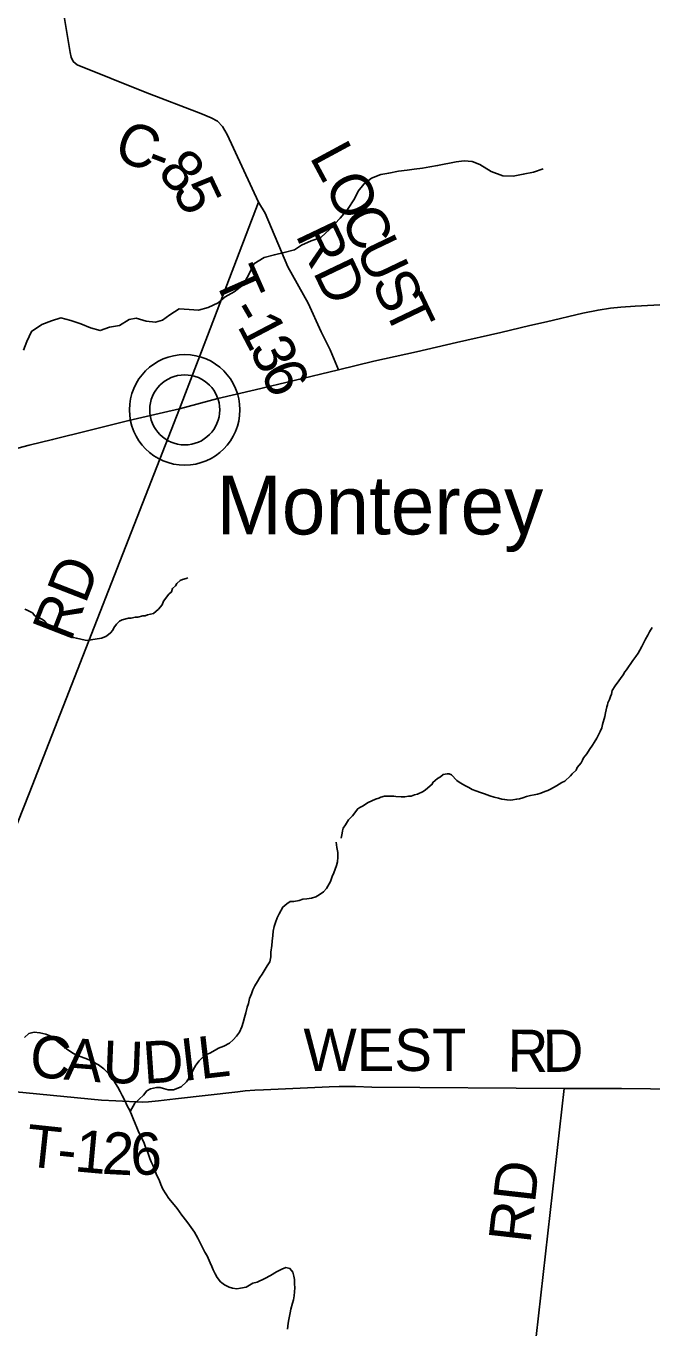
# Model space of a CAD drawing. Extents: x 1310247 to 1664935, y 235267 to 584339.
# Drawn here: x 1518859 to 1523312, y 410222 to 419479 of the extents above; entities that cross this region are included whole.
import ezdxf

# ---------------------------------------------------------------- set-up
doc = ezdxf.new("R2010")
doc.units = 0
for name, color, linetype in [('GM_X_County_Road', 7, 'Continuous'), ('GM_X_County_Road_Text', 7, 'Continuous'), ('GM_X_Minor_River', 7, 'Continuous'), ('GM_X_Township_Road', 7, 'Continuous'), ('GM_X_Township_Road_Text', 7, 'Continuous'), ('GM_X_Unincorporated', 7, 'Continuous'), ('GM_X_Unincorporated_Location', 7, 'Continuous'), ('GM_X_Unincorporated_Text', 7, 'Continuous'), ('GM_X_US_Route', 7, 'Continuous')]:
    doc.layers.add(name, color=color, linetype=linetype)

msp = doc.modelspace()

# ---------------------------------------------------------------- linework, layer by layer
at = {"layer": 'GM_X_County_Road'}
for points in [[(1520149.3, 417276.1), (1520513.3, 418225.8), (1520289.9, 418707.7), (1520257.6, 418765.5), (1520221.2, 418801.9), (1520175.5, 418826.1), (1520102.8, 418858.4), (1519705.8, 419007.8), (1519222.6, 419204.3), (1519194.3, 419227.9), (1519179.5, 419258.8), (1519173.4, 419291.1), (1519127.7, 419561)], [(1519950.8, 416758), (1520149.3, 417276.1)]]:
    msp.add_lwpolyline(points, dxfattribs=at)
at = {"layer": 'GM_X_Minor_River'}
for points in [[(1518841.9, 417174.3), (1518865.1, 417235.9), (1518898.5, 417307.4), (1518971.5, 417358), (1519040, 417382.7), (1519106.5, 417403.5), (1519178.2, 417386.1), (1519249.7, 417360.7), (1519317.2, 417333.3), (1519386.9, 417313.9), (1519453.4, 417338.7), (1519523.6, 417349.3), (1519592.5, 417392.1), (1519642.7, 417401.1), (1519714.3, 417381.7), (1519780.2, 417374.4), (1519830.5, 417387.5), (1519881.3, 417426.6), (1519948.1, 417469.3), (1520020, 417463.9), (1520086, 417458.7), (1520154.4, 417477.4), (1520225, 417510), (1520275.9, 417553.1), (1520338.6, 417590), (1520403.6, 417638.8), (1520445.1, 417716.1), (1520480.5, 417787.5), (1520553.4, 417834.2), (1520625.8, 417852.8), (1520696.2, 417869.5), (1520768.6, 417888.1), (1520819.2, 417921.2), (1520887.9, 417951.9), (1520956.3, 417974.6), (1521019.5, 418035.5), (1521093.1, 418112.1), (1521146.3, 418175.2), (1521195.8, 418250.4), (1521222.8, 418303.9), (1521261.8, 418355.2), (1521316.7, 418398.2), (1521383.2, 418423), (1521439.4, 418433.9), (1521509.7, 418446.6), (1521569.9, 418455.4), (1521620, 418460.5), (1521680.2, 418469.3), (1521732.4, 418478.3), (1521786.6, 418487.3), (1521919.2, 418512.8), (1521975.3, 418519.7), (1522033.3, 418516.6), (1522086.9, 418495.5), (1522167.9, 418443.9), (1522251.4, 418414.3), (1522325.4, 418412.8), (1522395.7, 418425.5), (1522470, 418440.1), (1522538.5, 418462.8)], [(1519827.7, 415364.3), (1519836.2, 415390.2), (1519875, 415439.7), (1519893.3, 415455.4), (1519901.7, 415479.3), (1519922.1, 415499), (1519932.3, 415514.9), (1519954.7, 415536.6), (1519970.9, 415544.3), (1519997, 415551.9), (1520011.1, 415555.7)], [(1518850.3, 415333), (1518868.1, 415324.7), (1518903.9, 415306), (1518921.5, 415285.7), (1518977.2, 415260.6), (1518993, 415248.3), (1519012.6, 415225.9), (1519060.3, 415207.1), (1519080.2, 415196.7), (1519101.9, 415178.3), (1519159.6, 415157.2), (1519175.5, 415146.9), (1519197.2, 415132.5), (1519217.1, 415126.1), (1519279, 415113), (1519299, 415110.7), (1519321, 415114.3), (1519395.3, 415127.1), (1519427.5, 415138.5), (1519445.8, 415152.3), (1519460, 415164.1), (1519476.4, 415183.8), (1519482.6, 415199.8), (1519503.1, 415225.5), (1519523.5, 415247.2), (1519543.6, 415256.9), (1519587.9, 415268.1), (1519607.9, 415269.8), (1519636, 415275.3), (1519654.1, 415277), (1519690.2, 415284.4), (1519706.3, 415286.1), (1519722.4, 415291.9), (1519764.6, 415303.2), (1519801.2, 415332.6), (1519827.7, 415364.3)], [(1523176.2, 414967.7), (1523196.7, 414995.4), (1523213.1, 415019.2), (1523225.5, 415041), (1523239.9, 415066.8), (1523266.8, 415118.5), (1523281.4, 415148.4), (1523293.8, 415172.2), (1523312.3, 415202)], [(1521101.1, 413703.8), (1521107.7, 413739.8), (1521110, 413757.8), (1521114.3, 413775.8), (1521130.7, 413799.6), (1521153.3, 413835.3), (1521181.8, 413862.9), (1521218.7, 413914.4), (1521232.9, 413922.1), (1521257.1, 413935.8), (1521273.3, 413947.5), (1521293.5, 413957.2), (1521317.8, 413970.8), (1521346, 413982.4), (1521368.1, 413990), (1521382.2, 413995.8), (1521408.4, 414003.4), (1521430.4, 414003), (1521476.5, 414004.2), (1521490.4, 414002), (1521528.4, 413999.3), (1521554.4, 413998.8), (1521580.5, 414002.4), (1521598.6, 414004.1), (1521622.7, 414011.7), (1521644.8, 414017.3), (1521683.2, 414036.7), (1521701.4, 414048.5), (1521748.1, 414087.8), (1521752.4, 414101.7), (1521784.9, 414129.2), (1521807.1, 414140.9), (1521827.4, 414156.6), (1521855.5, 414162.1), (1521869.5, 414161.9), (1521885.4, 414155.6), (1521922.7, 414114.8), (1521946.5, 414098.4), (1521986.2, 414077.6), (1522008, 414065.2), (1522033.8, 414050.8), (1522059.6, 414040.3), (1522091.5, 414029.7), (1522121.3, 414019.2), (1522159.1, 414006.5), (1522189, 413995.9), (1522220.9, 413989.4), (1522242.8, 413983), (1522262.8, 413980.6), (1522280.7, 413976.3), (1522304.8, 413975.9), (1522322.8, 413977.6), (1522348.9, 413981.1), (1522369, 413984.8), (1522393.1, 413992.4), (1522419.3, 414000), (1522447.4, 414007.5), (1522473.6, 414013.1), (1522497.7, 414018.7), (1522513.7, 414022.4), (1522533.9, 414030.1), (1522550, 414035.8), (1522570.1, 414043.5), (1522590.3, 414053.2), (1522632.8, 414076.5), (1522671.2, 414100), (1522691.4, 414109.6), (1522732.1, 414149), (1522744.3, 414162.9), (1522772.8, 414188.4), (1522779.1, 414206.4), (1522807.7, 414240), (1522818, 414259.9), (1522824.3, 414275.8), (1522848.8, 414305.5), (1522867.3, 414335.2), (1522887.8, 414365), (1522900.2, 414384.8), (1522918.7, 414416.6), (1522931.1, 414438.4), (1522943.5, 414462.3), (1522956, 414488.1), (1522960.4, 414514.1), (1522977.4, 414570), (1522981.8, 414596), (1522990.5, 414637.9), (1522994.8, 414653.9), (1522997, 414667.9), (1523009.4, 414691.8), (1523017.8, 414711.7), (1523024.1, 414729.6), (1523028.5, 414753.6), (1523049.1, 414787.3), (1523075.7, 414823), (1523088, 414840.8), (1523106.5, 414866.6), (1523118.8, 414886.4), (1523131.1, 414902.3), (1523145.4, 414922.1), (1523161.8, 414945.9), (1523176.2, 414967.7)], [(1519599.2, 411761.2), (1519631.8, 411819.4), (1519693.8, 411877.9), (1519718.8, 411907.3), (1519743.4, 411922.7), (1519785.9, 411931.5), (1519812, 411930.8), (1519838, 411924), (1519869.9, 411915), (1519908.2, 411915.9), (1519963.1, 411936.5), (1520000.3, 411971.6), (1520023.4, 412007.1), (1520049, 412058.6), (1520067.9, 412090.3), (1520091, 412121.8), (1520130.3, 412160.9), (1520166.9, 412175.9), (1520203.7, 412197), (1520228.3, 412212.3), (1520264.9, 412225.3), (1520305.7, 412246.3), (1520332.6, 412271.6), (1520355.4, 412297.1), (1520376.3, 412324.7), (1520393.5, 412364.4), (1520402.4, 412394.3), (1520413.4, 412430.2), (1520422.4, 412462.1), (1520431.5, 412502.1), (1520442.4, 412529.9), (1520449.4, 412563.9), (1520462.4, 412597.7), (1520473.2, 412625.5), (1520486.1, 412655.3), (1520505, 412685), (1520522, 412714.6), (1520538.7, 412738.3), (1520553.5, 412762), (1520574.6, 412797.6), (1520593.5, 412825.2), (1520600.5, 412861.2), (1520601.4, 412893.3), (1520606.8, 412941.4), (1520609.7, 412973.5), (1520614.8, 413011.6), (1520617.7, 413043.7), (1520624.7, 413077.6), (1520633.5, 413105.5), (1520644.4, 413137.4), (1520659.3, 413167.1), (1520686.8, 413214.6), (1520713.6, 413238), (1520738.2, 413253.3), (1520764.4, 413254.6), (1520802.8, 413261.5), (1520829.2, 413270.8), (1520857.5, 413274), (1520889.8, 413277.1), (1520920.3, 413288.3), (1520944.8, 413301.7), (1520975.5, 413322.9), (1520996.3, 413346.4), (1521025.9, 413397.8), (1521036.9, 413431.7), (1521047.7, 413457.5), (1521067.3, 413511.3), (1521074.1, 413537.2), (1521077, 413569.3), (1521075.9, 413603.5), (1521070.8, 413637.9), (1521065.9, 413676.2)], [(1518848.2, 412288.5), (1518879.1, 412315.8), (1518917.6, 412324.7), (1518957.7, 412321.5), (1518999.7, 412312.3), (1519039.5, 412295), (1519080.8, 412261.6), (1519120.1, 412228.3), (1519145.7, 412207.5), (1519169.4, 412190.7), (1519197.1, 412173.8), (1519244.8, 412152.3), (1519276.6, 412141.3), (1519308.5, 412128.4), (1519334.3, 412115.5), (1519373.9, 412092.3), (1519413.3, 412065), (1519446.6, 412031.9), (1519477.6, 411988.7), (1519494.9, 411960.1), (1519512.3, 411933.4), (1519527.5, 411902.8), (1519542.9, 411876.2), (1519562, 411839.5), (1519579, 411800.8), (1519596.2, 411768.1), (1519635.9, 411676.5), (1519647.2, 411648), (1519662.2, 411611.3), (1519677.5, 411580.7), (1519698.4, 411535.9), (1519711.5, 411501.3), (1519724.7, 411468.8), (1519739.6, 411428.1), (1519749, 411403.7), (1519760.4, 411379.2), (1519771.7, 411350.8), (1519784.8, 411318.2), (1519807.6, 411269.3), (1519819, 411242.8), (1519832.1, 411208.3), (1519874.5, 411142.7), (1519913.5, 411097.3), (1519932.9, 411070.6), (1519967.8, 411025.3), (1520002.7, 410978.1), (1520022.2, 410953.4), (1520057, 410904.1), (1520082, 410861.2), (1520099, 410822.5), (1520114.3, 410793.9), (1520131.5, 410761.2), (1520146.8, 410734.6), (1520169.6, 410685.7), (1520180.9, 410659.2), (1520190.3, 410634.8), (1520203.6, 410606.3), (1520219, 410581.7), (1520242.3, 410550.8), (1520269.9, 410529.9), (1520303.6, 410512.9), (1520327.5, 410504.1), (1520359.6, 410501.2), (1520383.9, 410504.5), (1520424.4, 410513.4), (1520471.4, 410540.2), (1520503.8, 410547.3), (1520556.8, 410573.9), (1520597.7, 410594.9), (1520640.7, 410621.8), (1520679.4, 410640.8), (1520705.9, 410652.1), (1520735.9, 410645.2), (1520757.3, 410618.4), (1520764.5, 410590), (1520767.9, 410565.8), (1520769, 410535.6), (1520770.3, 410507.4), (1520769.5, 410479.3)], [(1520769.5, 410479.3), (1520766.7, 410451.2), (1520761.9, 410423.2), (1520755.2, 410399.3), (1520741.9, 410355.4), (1520737.1, 410329.4), (1520727.7, 410281.4), (1520723, 410255.4), (1520717.8, 410213.3)]]:
    msp.add_lwpolyline(points, dxfattribs=at)
at = {"layer": 'GM_X_Township_Road'}
for points in [[(1521081.2, 417034), (1521022, 417178), (1520958.8, 417305.9), (1520865.2, 417509.8), (1520720.5, 417766.2), (1520559, 418149.1), (1520513.3, 418225.8)], [(1518498.9, 411982.9), (1518498.9, 411998.9), (1518540.8, 412085.2), (1518580.6, 412223.5), (1518584.5, 412309.6), (1518680.8, 413464), (1518698.6, 413643.3), (1518760.1, 413716.8), (1518880.6, 414022.5), (1519950.8, 416758)], [(1518537, 411918.9), (1518589, 411919), (1519396.9, 411840.7), (1519496.9, 411836.9), (1519690.9, 411827.3), (1519730.9, 411829.4), (1519800.8, 411837.6), (1519922.8, 411851.9), (1520366.6, 411900.9), (1520418.6, 411909.1), (1520486.6, 411913.3), (1520548.6, 411915.4), (1520964.5, 411934.3), (1521016.4, 411936.5), (1521086.4, 411938.6), (1521202.4, 411938.9), (1521318.4, 411935.1), (1522686.1, 411924.4), (1522700.1, 411924.3), (1522715.5, 411924.3), (1522726.3, 411924.3)], [(1521451.2, 406578.8), (1521726.2, 407300.6), (1522041.1, 408108.6), (1522182.6, 408473.5), (1522298.2, 408766.2), (1522328.1, 408844.4), (1522356, 408914.6), (1522385.9, 408994.8), (1522399.8, 409057), (1522411.7, 409137.1), (1522417.6, 409231.3), (1522421.5, 409329.4), (1522443, 409688.1), (1522448.9, 409764.2), (1522448.9, 409830.3), (1522456.8, 409894.4), (1522470.6, 410014.7), (1522686.1, 411924.4)], [(1522726.3, 411924.3), (1523096, 411925.2), (1523713.9, 411916.6), (1525286.5, 411913)]]:
    msp.add_lwpolyline(points, dxfattribs=at)
at = {"layer": 'GM_X_Unincorporated'}
for radius in [392.8, 249]:
    msp.add_circle((1519987.7, 416749.9), radius, dxfattribs=at)
at = {"layer": 'GM_X_Unincorporated_Location'}
msp.add_line((1519987.7, 416749.9), (1519987.7, 416749.9), dxfattribs=at)
at = {"layer": 'GM_X_US_Route'}
msp.add_lwpolyline([(1518674.7, 416445.1), (1518881.1, 416498.3), (1519047.4, 416538.6), (1519305.8, 416603.6), (1519589.6, 416673.6), (1519837.6, 416731.8), (1519950.8, 416758), (1520223.4, 416829.9), (1520489.5, 416893.3), (1520765.6, 416958.2), (1521081.2, 417034), (1521333.7, 417095.5), (1521637.2, 417163.7), (1521920.8, 417228.1), (1522236.9, 417300.7), (1522443, 417349.6), (1522560.8, 417376.7), (1522820.1, 417437.4), (1522928.4, 417459.2), (1523015.7, 417473.6), (1523089.5, 417481.4), (1523192.1, 417487.6), (1523413.2, 417500.1)], dxfattribs=at)

# ---------------------------------------------------------------- texts
at = {"layer": 'GM_X_County_Road_Text'}
for s, rotation, p in [('C', 339.07121, (1519469.2, 418541.3)), ('-', 339.07125, (1519699.3, 418453.3)), ('8', 313.32917, (1519785, 418429)), ('5', 295.35014, (1519897.9, 418315))]:
    msp.add_text(s, height=300, rotation=rotation, dxfattribs=at).set_placement(p)
at = {"layer": 'GM_X_Township_Road_Text'}
for s, rotation, p in [('L', 298.35155, (1520872.1, 418549.3)), ('O', 295.67556, (1520977, 418355.1)), ('C', 295.56135, (1521091.3, 418117.3)), ('RD', 295.46758, (1520772.7, 417993.7)), ('U', 295.55983, (1521197.7, 417895.1)), ('T', 293.81367, (1520191.6, 417689.3)), ('S', 295.55997, (1521311.6, 417656.9)), ('T', 295.55879, (1521398.9, 417474.3)), ('-', 299.95703, (1520298.1, 417452.7)), ('1', 297.61942, (1520358, 417348.8)), ('3', 295.63182, (1520442.5, 417187.6)), ('6', 294.39314, (1520521.7, 417022.5)), ('RD', 68.74919, (1519175.8, 415093.3)), ('WEST', 0.00001, (1520832.7, 412049.2)), ('R', 359.44576, (1522283.3, 412044.7)), ('D', 0.45038, (1522535.4, 412042.3)), ('C', 355.39745, (1518877.9, 412009.1)), ('A', 355.41296, (1519123.6, 411989.3)), ('U', 357.70689, (1519399.8, 411967.4)), ('D', 4.01143, (1519699.7, 411957.4)), ('I', 6.63013, (1519977.9, 411977.3)), ('L', 6.57588, (1520100.2, 411991.5)), ('T', 353.8988, (1518847.5, 411373.7)), ('1', 354.7639, (1519198.1, 411336.6)), ('2', 357.00273, (1519394.9, 411318.9)), ('6', 1.4858, (1519605, 411308.8)), ('-', 354.09772, (1519071.8, 411349.7)), ('RD', 83.55197, (1522446.5, 410817.8))]:
    msp.add_text(s, height=300, rotation=rotation, dxfattribs=at).set_placement(p)
at = {"layer": 'GM_X_Unincorporated_Text'}
msp.add_text('Monterey', height=417, rotation=0.00001, dxfattribs=at).set_placement((1520214.1, 415864.4))

doc.saveas('drawing.dxf')
